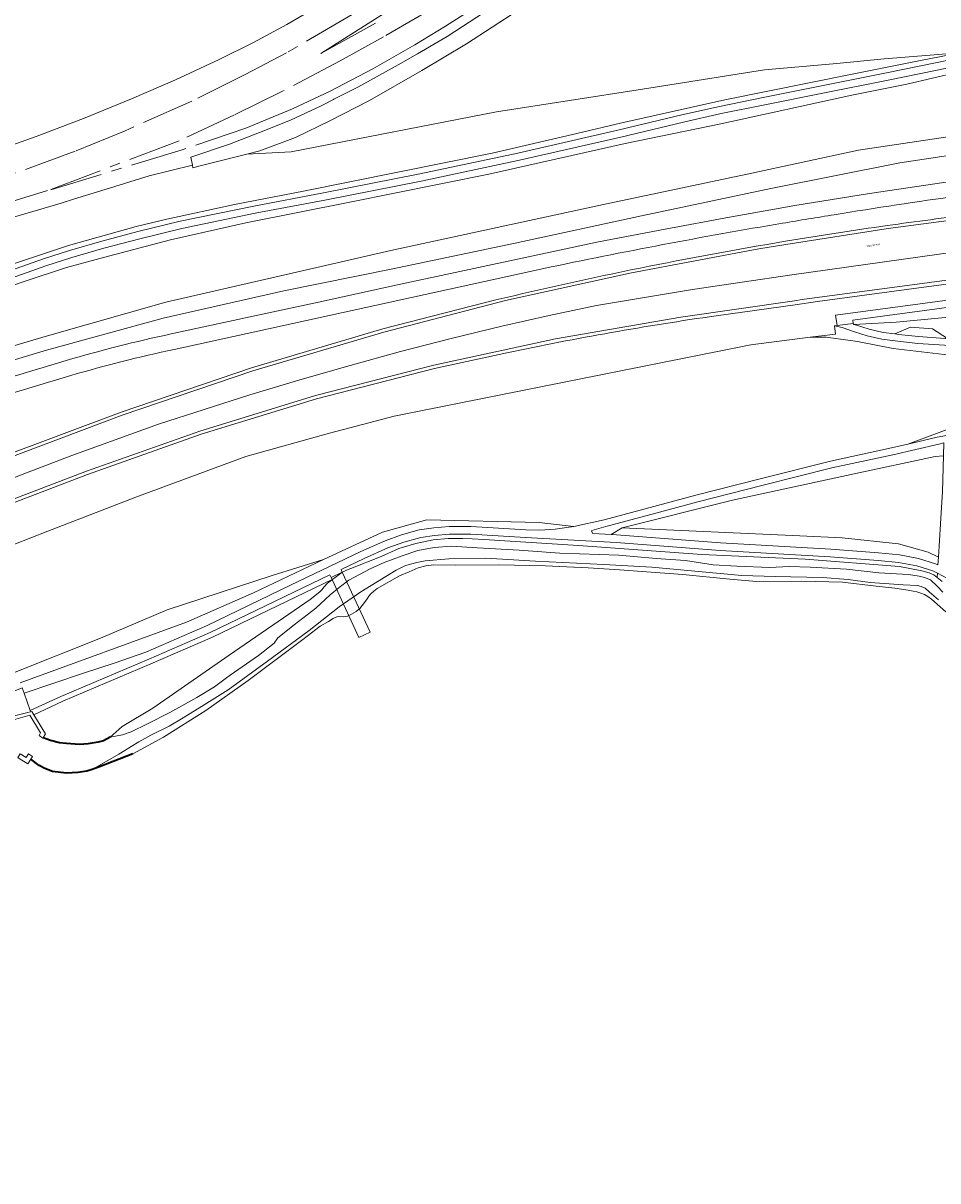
# Model space of a CAD drawing. Header units: metres. Extents: x 197700 to 204338, y 317132 to 325229.
# Tile 468 of 656: x 201950 to 202123, y 318699 to 318918. Entities that reach past the tile are written whole.
import ezdxf
from ezdxf.enums import TextEntityAlignment as Align

# ---------------------------------------------------------------- set-up
doc = ezdxf.new("R2010")
doc.units = ezdxf.units.M
doc.linetypes.add('AM-AS', pattern=[16, 10, -2, 2, -2])
for name, color, linetype, lineweight in [('B-WE-AM-AS_SPOOR-G', 10, 'AM-AS', 18), ('B-WE-GK-KADEMUUR-G', 150, 'Continuous', 35), ('B-WE-GR-BEPLANTING_CULTUUR_BOSPLANTSOEN-GV', 90, 'Continuous', 18), ('B-WE-GR-BOS_LOOF-GV', 40, 'Continuous', 13), ('B-WE-GR-GRAS-GV', 60, 'Continuous', 13), ('B-WE-IE-TERREINAFSCHEIDING_KUNSTMATIG_HEKWERK-G', 20, 'IE-TERREINAFSCHEIDING-KUNSTMATIG', 18), ('B-WE-IE-TERREINAFSCHEIDING_KUNSTMATIG_MUUR-G', 90, 'IE-TERREINAFSCHEIDING-KUNSTMATIG-DICHT', 18), ('B-WE-IE-TERREINAFSCHEIDING_KUNSTMATIG_MUUR-GV', 90, 'Continuous', 18), ('B-WE-KW-KUNSTWERK_DEK-GV', 170, 'Continuous', 18), ('B-WE-OG-TERREIN_CULTUURSCHEIDING-GV', 7, 'Continuous', 18), ('B-WE-OG-TOPOGRAFIE-T18', 10, 'Continuous', 18), ('B-WE-OG-WATER-GV', 130, 'Continuous', 18), ('B-WE-OG-WATER_GREPPEL-GV', 160, 'Continuous', 18), ('B-WE-OG-WATER_SLOOT-GV', 120, 'Continuous', 18), ('B-WE-VH-ONVERHARD-GV', 252, 'Continuous', 18), ('B-WE-VH-VERHARDING_ASFALT-GV', 252, 'Continuous', 18), ('B-WE-VH-VERHARDING_BETON-GV', 252, 'Continuous', 18), ('B-WE-VH-VERHARDING_BETONSTRAATSTEEN-GV', 252, 'Continuous', 18), ('B-WE-VH-VERHARDING_GESLOTEN-GV', 252, 'Continuous', 18), ('B-WE-VH-VERHARDING_HALFVERHARDING-GV', 252, 'Continuous', 18), ('B-WE-VH-VERHARDING_OPEN-GV', 252, 'Continuous', 18)]:
    doc.layers.add(name, color=color, linetype=linetype, lineweight=lineweight)
doc.styles.add('NLCS-ISO-M200-T18', font='NLCS-ISO.ttf', dxfattribs={"height": 0.36})
doc.linetypes.add('IE-TERREINAFSCHEIDING-KUNSTMATIG', pattern='A,4,[82,NLCS.SHX,S=0.75,R=90,X=0,Y=0],4,-2', length=10)
doc.linetypes.add('IE-TERREINAFSCHEIDING-KUNSTMATIG-DICHT', pattern='A,8,-1,[82,NLCS.SHX,S=0.75,R=90,X=0,Y=0],-1', length=10)

msp = doc.modelspace()

# ---------------------------------------------------------------- linework, layer by layer
at = {"layer": 'B-WE-AM-AS_SPOOR-G'}
for points in [[(202116.945, 319002.747), (202098.227, 318981.862), (202091.066, 318974.021), (202082.303, 318964.653), (202074.641, 318956.9), (202065.698, 318948.49), (202058.418, 318942.229), (202054.506, 318939.126), (202047.469, 318933.742), (202038.046, 318927.222), (202027.587, 318920.529), (202018.442, 318915.235), (202010.274, 318910.708), (201999.398, 318904.958), (201990.298, 318900.523), (201979.854, 318895.608)], [(202118.534, 319001.586), (202110.808, 318991.078), (202106.059, 318985.027), (202100.836, 318978.713), (202095.493, 318972.62), (202088.969, 318965.588), (202082.494, 318958.933), (202077.022, 318953.446), (202071.795, 318948.487), (202065.936, 318943.196), (202062.333, 318940.121), (202057.339, 318936.075), (202052.19, 318932.196), (202044.316, 318926.574), (202036.957, 318921.533), (202030.194, 318917.242), (202024.412, 318913.709), (202016.417, 318909.221), (202008.364, 318904.976), (202001.281, 318901.638), (201992.447, 318897.964), (201980.418, 318893.904)], [(202012.565, 318919.462), (202000.113, 318912.216), (201992.339, 318908.118), (201982.234, 318903.111), (201969.599, 318897.478), (201960.177, 318893.619), (201948.514, 318889.372), (201936.195, 318885.443), (201929.505, 318883.515), (201919.986, 318881.089), (201910.728, 318879.025), (201905.021, 318877.873), (201898.698, 318876.717), (201892.948, 318875.796), (201873.476, 318873.25), (201852.194, 318871.51), (201836.271, 318870.663), (201822.665, 318870.063)], [(201979.854, 318895.608), (201954.964, 318886.168)], [(201980.418, 318893.904), (201954.964, 318886.168)], [(201954.964, 318886.168), (201946.529, 318883.585), (201938.904, 318881.433), (201931.776, 318879.546), (201918.57, 318876.492), (201914.043, 318875.526), (201906.168, 318874.026), (201893.447, 318871.905), (201872.508, 318869.157), (201864.131, 318868.325), (201859.851, 318867.984), (201852.407, 318867.535), (201846.574, 318867.355), (201839.545, 318867.344), (201832.089, 318867.614), (201822.665, 318868.234)]]:
    msp.add_lwpolyline(points, dxfattribs=at)
at = {"layer": 'B-WE-GK-KADEMUUR-G'}
for points in [[(201966.793, 318782.848), (201965.525, 318782.168), (201964.547, 318781.904), (201962.605, 318781.574), (201960.96, 318781.475), (201958.522, 318781.641), (201957.181, 318781.753), (201955.51, 318782.196), (201954.109, 318782.727)], [(201963.4, 318776.751), (201962.406, 318776.415), (201960.695, 318776.158), (201958.555, 318776.059), (201955.893, 318776.371), (201954.413, 318776.919), (201953.363, 318777.527), (201951.771, 318778.713)], [(201971.061, 318779.69), (201964.791, 318777.221), (201963.4, 318776.751)]]:
    msp.add_lwpolyline(points, dxfattribs=at)
at = {"layer": 'B-WE-GR-BEPLANTING_CULTUUR_BOSPLANTSOEN-GV'}
for points in [[(202157.471, 318845.283), (202156.858, 318845.965), (202153.296, 318848.81), (202148.927, 318850.82), (202144.402, 318852.113), (202138.607, 318853.155), (202128.762, 318854.664), (202114.828, 318856.334), (202108.095, 318857.683), (202102.124, 318858.497), (202099.148, 318858.44), (202087.892, 318857.053), (202020.509, 318843.506), (202010.92, 318840.996), (202008.242, 318840.295)], [(201948.531, 318794.989), (201964.976, 318801.544), (201977.56, 318806.904), (201997.435, 318813.404), (202007.125, 318816.437), (202018.255, 318821.627), (202026.624, 318823.953), (202047.866, 318823.449), (202054.449, 318822.657), (202060.176, 318823.925), (202067.946, 318826.009), (202077.539, 318828.597), (202089.948, 318831.775), (202102.956, 318835.019), (202114.485, 318837.524), (202117.584, 318838.246), (202134.148, 318844.398)], [(202008.242, 318840.295), (201992.437, 318835.889), (201971.627, 318828.244), (201955.002, 318821.825), (201942.09, 318816.755)]]:
    msp.add_lwpolyline(points, dxfattribs=at)
msp.add_lwpolyline([(202121.423, 318817.852), (202123.374, 318816.857), (202123.779, 318823.159), (202124.147, 318829.286), (202124.342, 318836.034), (202122.77, 318835.943), (202107.451, 318832.627), (202084.424, 318827.681), (202063.605, 318822.41), (202097.185, 318820.91), (202105.193, 318820.517), (202115.854, 318819.395)], close=True, dxfattribs=at)
at = {"layer": 'B-WE-GR-BOS_LOOF-GV'}
for points in [[(201864.664, 318917.914), (201849.433, 318915.562), (201849.789, 318909.808), (201851.56, 318881.189), (201851.857, 318876.381), (201872.154, 318877.896), (201877.364, 318878.467), (201883.439, 318879.306), (201894.233, 318881.011), (201902.978, 318882.6), (201912.265, 318884.547), (201920.718, 318886.577), (201928.831, 318888.756), (201937.05, 318891.165), (201945.276, 318893.781), (201952.768, 318896.395), (201961.721, 318899.806), (201970.839, 318903.516), (201979.13, 318907.117), (201987.405, 318910.963), (201993.754, 318914.139), (202000.168, 318917.598), (202006.538, 318921.276)], [(202037.58, 318919.899), (202030.525, 318915.323), (202024.864, 318912.03), (202021.246, 318909.925), (202013.589, 318905.751), (202009.048, 318903.433), (202009.039, 318903.428), (202009, 318903.407), (202008.997, 318903.406), (202008.987, 318903.401), (202006.699, 318902.233), (202000.905, 318899.505), (201995.042, 318897.167), (201989.353, 318894.933), (201982.052, 318892.491), (201982.331, 318890.993), (201982.425, 318890.487), (201983.781, 318890.837), (201992.606, 318893.086), (202001.028, 318893.52), (202039.806, 318901.056), (202067.406, 318905.365), (202090.464, 318908.991), (202104.139, 318910.226), (202113.126, 318911.074), (202121.829, 318911.809), (202127.827, 318912.307)], [(201934.683, 318867.733), (201958.893, 318875.831), (201971.734, 318879.368), (201977.499, 318880.752), (201990.29, 318883.53), (202003.342, 318886.044), (202039.001, 318893.275), (202055.007, 318896.978), (202063.499, 318899.012), (202082.966, 318903.318), (202107.044, 318908.162), (202119.663, 318910.709), (202127.827, 318912.307), (202121.829, 318911.809), (202113.126, 318911.074), (202104.139, 318910.226), (202090.464, 318908.991), (202067.406, 318905.365), (202039.806, 318901.056), (202001.028, 318893.52), (201992.606, 318893.086), (201983.781, 318890.837), (201982.425, 318890.487), (201982.331, 318890.993), (201974.16, 318888.943), (201965.834, 318886.374), (201959.868, 318884.533), (201957.508, 318883.805), (201945.235, 318880.211)], [(202103.737, 318860.599), (202103.894, 318859.025), (202099.148, 318858.44), (202102.124, 318858.497), (202108.095, 318857.683), (202114.828, 318856.334), (202128.762, 318854.664), (202138.607, 318853.155), (202144.402, 318852.113), (202148.927, 318850.82), (202153.296, 318848.81), (202156.858, 318845.965), (202157.471, 318845.283)], [(202158.813, 318847.769), (202156.506, 318849.417), (202153.986, 318850.805), (202150.619, 318852.34), (202146.942, 318853.474), (202142.732, 318854.461), (202138.234, 318855.258), (202133.803, 318855.964), (202128.986, 318856.68), (202124.522, 318856.947), (202119.487, 318857.29), (202115.679, 318857.706), (202112.678, 318858.08), (202109.912, 318858.722), (202107.476, 318859.478), (202105.155, 318860.329), (202103.737, 318860.599)], [(202151.327, 318842.22), (202151.088, 318842.406), (202147.76, 318843.694), (202143.966, 318844.556), (202140.366, 318844.827), (202137.537, 318844.872), (202134.148, 318844.398), (202117.584, 318838.246)], [(202117.584, 318838.246), (202123.149, 318839.543), (202125.609, 318840.037), (202127.837, 318840.295), (202130.483, 318840.245), (202133.621, 318839.939), (202136.04, 318839.466), (202136.775, 318839.331)], [(201949.792, 318793.095), (201981.204, 318804.575), (201993.876, 318810.14), (202004.493, 318815.209), (202007.125, 318816.437), (201997.435, 318813.404), (201977.56, 318806.904), (201964.976, 318801.544), (201948.531, 318794.989)]]:
    msp.add_lwpolyline(points, dxfattribs=at)
msp.add_lwpolyline([(202061.509, 318821.158), (202063.605, 318822.41), (202084.424, 318827.681), (202107.451, 318832.627), (202122.77, 318835.943), (202124.342, 318836.034), (202124.412, 318838.47), (202123.424, 318838.272), (202114.77, 318836.255), (202103.251, 318833.752), (202090.267, 318830.515), (202077.87, 318827.339), (202068.283, 318824.753), (202060.515, 318822.67), (202057.866, 318821.948), (202057.792, 318821.769), (202058.049, 318821.348)], close=True, dxfattribs=at)
at = {"layer": 'B-WE-GR-GRAS-GV'}
msp.add_lwpolyline([(202023.099, 318922.621), (202006.615, 318912.11), (202016.963, 318917.845)], dxfattribs=at)
at = {"layer": 'B-WE-IE-TERREINAFSCHEIDING_KUNSTMATIG_HEKWERK-G'}
for points in [[(201992.606, 318893.086), (201995.093, 318893.72), (202001.808, 318896.245), (202008.297, 318899.385), (202015.833, 318903.223), (202025.707, 318908.853), (202034.131, 318913.919), (202043.888, 318920.208), (202052.94, 318926.659), (202062.645, 318934.124), (202069.99, 318940.083), (202076.94, 318947.084), (202086.68, 318956.297), (202100.496, 318969.383), (202121.37, 318994.285), (202132.657, 319011.12), (202141.987, 319007.455), (202143.573, 319005.753), (202144.384, 319004.921)], [(201982.425, 318890.487), (201983.781, 318890.837), (201992.606, 318893.086)]]:
    msp.add_lwpolyline(points, dxfattribs=at)
at = {"layer": 'B-WE-IE-TERREINAFSCHEIDING_KUNSTMATIG_MUUR-G'}
for points in [[(202008.987, 318903.401), (202006.699, 318902.233), (202000.905, 318899.505), (201995.042, 318897.167), (201989.353, 318894.933), (201982.052, 318892.491)], [(202009.039, 318903.428), (202008.987, 318903.401)]]:
    msp.add_lwpolyline(points, dxfattribs=at)
at = {"layer": 'B-WE-IE-TERREINAFSCHEIDING_KUNSTMATIG_MUUR-GV'}
for points in [[(201946.575, 318780.933), (201946.75, 318780.823), (201946.985, 318780.674), (201947.46, 318781.416), (201945.955, 318782.543), (201947.211, 318785.774), (201951.577, 318786.995), (201953.639, 318783.682), (201953.35, 318783.142), (201954.059, 318782.639), (201954.109, 318782.727), (201954.534, 318783.474), (201952.334, 318787.108), (201951.97, 318787.709), (201951.72, 318787.645), (201946.714, 318786.357), (201945.098, 318781.866), (201946.056, 318781.261), (201946.412, 318781.036)], [(201949.323, 318779.005), (201949.776, 318778.717), (201950.114, 318778.502), (201951.203, 318777.808), (201951.771, 318778.713), (201952.09, 318779.221), (201951.366, 318779.677), (201950.936, 318778.993), (201949.783, 318779.727)]]:
    msp.add_lwpolyline(points, close=True, dxfattribs=at)
at = {"layer": 'B-WE-KW-KUNSTWERK_DEK-GV'}
msp.add_lwpolyline([(202015.91, 318802.692), (202010.67, 318814.051), (202008.561, 318813.032), (202008.734, 318812.658), (202013.784, 318801.711)], close=True, dxfattribs=at)
at = {"layer": 'B-WE-OG-TERREIN_CULTUURSCHEIDING-GV'}
for points in [[(202127.827, 318912.307), (202119.663, 318910.709), (202107.044, 318908.162), (202082.966, 318903.318), (202063.499, 318899.012), (202055.007, 318896.978), (202039.001, 318893.275), (202003.342, 318886.044), (201990.29, 318883.53), (201977.499, 318880.752), (201971.734, 318879.368), (201958.893, 318875.831), (201934.683, 318867.733)], [(201935.911, 318864.022), (201950.691, 318869.031), (201958.537, 318871.627), (201966.492, 318873.814), (201978.171, 318876.897), (201992.459, 318880.106), (202012.126, 318884.003), (202038.357, 318889.262), (202064.142, 318895.065), (202082.222, 318898.819), (202107.017, 318904.214), (202117.376, 318906.287), (202131.931, 318909.709)], [(202131.931, 318909.709), (202117.376, 318906.287), (202107.017, 318904.214), (202082.222, 318898.819), (202064.142, 318895.065), (202038.357, 318889.262), (202012.126, 318884.003), (201992.459, 318880.106), (201978.171, 318876.897), (201966.492, 318873.814), (201958.537, 318871.627), (201950.691, 318869.031), (201935.911, 318864.022)], [(201946.897, 318870.719), (201954.164, 318873.261), (201959.124, 318874.858), (201965.198, 318876.624), (201972.039, 318878.416), (201980.018, 318880.398), (201993.936, 318883.26), (202007.095, 318885.731), (202025.309, 318889.343), (202043.859, 318893.285), (202063, 318897.636), (202074.883, 318900.49), (202081.983, 318902.092), (202090.267, 318903.792), (202101.254, 318905.993), (202113.267, 318908.378), (202122.824, 318910.315), (202126.779, 318911.126)], [(202127.06, 318909.755), (202123.103, 318908.943), (202113.542, 318907.006), (202101.528, 318904.62), (202090.545, 318902.42), (202082.277, 318900.723), (202075.201, 318899.126), (202063.319, 318896.273), (202044.159, 318891.918), (202025.59, 318887.972), (202007.36, 318884.356), (201994.206, 318881.886), (201980.328, 318879.033), (201972.385, 318877.059), (201965.571, 318875.274), (201959.534, 318873.519), (201954.61, 318871.934), (201947.347, 318869.394)], [(201932.667, 318852.147), (201954.928, 318858.712), (201977.296, 318865.067), (202019.835, 318874.828), (202060.075, 318883.551), (202087.213, 318889.294), (202108.272, 318893.819), (202127.662, 318896.727)], [(201950.165, 318792.167), (201950.509, 318791.167), (201961.771, 318794.949), (201967.556, 318796.813), (201973.509, 318798.943), (201985.118, 318803.963), (202000.9, 318811.6), (202014.207, 318817.931), (202018.753, 318819.985), (202021.86, 318821.093), (202025.186, 318822.04), (202027.948, 318822.442), (202030.901, 318822.674), (202035.015, 318822.702), (202045.372, 318822.047), (202047.957, 318821.969), (202050.889, 318822.19), (202054.449, 318822.657), (202047.866, 318823.449), (202026.624, 318823.953), (202018.255, 318821.627), (202007.125, 318816.437), (202004.493, 318815.209), (201993.876, 318810.14), (201981.204, 318804.575), (201949.792, 318793.095)], [(202125.067, 318812.874), (202123.181, 318813.842), (202123.128, 318813.025), (202124.091, 318812.298)]]:
    msp.add_lwpolyline(points, dxfattribs=at)
for points in [[(202166.441, 318864.741), (202167.202, 318866.13), (202167.652, 318866.954), (202168.275, 318867.552), (202166.999, 318869.754), (202107.162, 318861.676), (202107.236, 318861.027), (202107.399, 318860.891), (202115.363, 318861.29), (202124.004, 318862.128), (202139.919, 318863.773), (202154.873, 318864.449)], [(202107.399, 318860.891), (202107.892, 318860.71), (202110.252, 318859.978), (202112.906, 318859.362), (202115.123, 318859.086), (202118.104, 318860.372), (202122.263, 318860.018), (202125.105, 318858.214), (202129.121, 318857.974), (202134.001, 318857.249), (202138.45, 318856.54), (202142.994, 318855.735), (202147.282, 318854.729), (202151.082, 318853.558), (202154.571, 318851.968), (202157.199, 318850.519), (202158.741, 318849.418), (202159.313, 318850.466), (202166.441, 318864.741), (202154.873, 318864.449), (202139.919, 318863.773), (202124.004, 318862.128), (202115.363, 318861.29)], [(202061.509, 318821.158), (202062.528, 318821.102), (202082.179, 318819.579), (202103.022, 318818.385), (202112.071, 318817.694), (202116.038, 318817.331), (202119.634, 318816.633), (202122.847, 318815.644), (202123.282, 318815.421), (202123.374, 318816.857), (202121.423, 318817.852), (202115.854, 318819.395), (202105.193, 318820.517), (202097.185, 318820.91), (202063.605, 318822.41)], [(201960.96, 318781.475), (201962.605, 318781.574), (201964.547, 318781.904), (201965.525, 318782.168), (201966.793, 318782.848), (201969.057, 318784.877), (201974.831, 318788.353), (201989.284, 318798.379), (202004.59, 318808.9), (202006.414, 318810.323), (202006.803, 318810.692), (202007.251, 318811.284), (202007.882, 318811.984), (202008.641, 318812.559), (202009.575, 318813.235), (202010.602, 318813.972), (202011.498, 318814.447), (202012.26, 318814.761), (202018.006, 318817.025), (202021.38, 318818.527), (202024.574, 318819.455), (202027.839, 318820.142), (202030.712, 318820.38), (202033.441, 318820.391), (202035.196, 318820.349), (202037.431, 318820.235), (202055.322, 318819.062), (202078.66, 318817.395), (202098.161, 318816.49), (202116.018, 318815.14), (202120.224, 318814.276), (202121.609, 318813.91), (202122.48, 318813.514), (202123.128, 318813.025), (202123.181, 318813.842), (202122.298, 318814.295), (202119.281, 318815.225), (202115.833, 318815.894), (202111.949, 318816.249), (202102.925, 318816.938), (202082.081, 318818.132), (202062.432, 318819.655), (202045.286, 318820.599), (202034.974, 318821.252), (202030.963, 318821.224), (202028.11, 318821), (202025.49, 318820.619), (202022.302, 318819.711), (202019.296, 318818.639), (202014.818, 318816.615), (202010.446, 318814.535), (202010.67, 318814.051), (202008.561, 318813.032), (202008.734, 318812.658), (202001.96, 318809.391), (201986.138, 318801.735), (201974.478, 318796.693), (201957.867, 318789.64), (201952.334, 318787.108), (201954.534, 318783.474), (201954.109, 318782.727), (201955.51, 318782.196), (201957.181, 318781.753), (201958.522, 318781.641)], [(201951.636, 318787.889), (201951.72, 318787.645), (201951.97, 318787.709), (201952.334, 318787.108), (201957.867, 318789.64), (201974.478, 318796.693), (201986.138, 318801.735), (202001.96, 318809.391), (202008.734, 318812.658), (202008.561, 318813.032), (202008.331, 318813.529), (202001.527, 318810.293), (201985.722, 318802.644), (201974.084, 318797.612), (201957.464, 318790.555)]]:
    msp.add_lwpolyline(points, close=True, dxfattribs=at)
at = {"layer": 'B-WE-OG-WATER-GV'}
for points in [[(202124.18, 318810.269), (202123.103, 318811.396), (202121.852, 318812.57), (202120.74, 318813.034), (202119.707, 318813.265), (202117.686, 318813.613), (202112.094, 318813.935), (202106.004, 318814.622), (202099.113, 318814.998), (202095.151, 318815.115), (202091.518, 318814.928), (202085.25, 318815.206), (202080.781, 318815.456), (202075.545, 318816.241), (202070.016, 318816.625), (202062.947, 318817.25), (202051.8, 318817.645), (202044.089, 318818.225), (202036.245, 318818.664), (202031.241, 318818.941), (202028.018, 318818.719), (202024.964, 318818.141), (202021.99, 318817.153), (202018.58, 318815.89), (202015.953, 318814.653), (202011.937, 318812.535), (202010.049, 318811.164), (202008.348, 318809.767), (202005.641, 318807.257), (202001.598, 318804.079), (201998.473, 318801.612), (201997.815, 318800.618), (201994.836, 318798.311), (201989.442, 318794.594), (201988.811, 318794.067), (201986.481, 318792.361), (201983.176, 318790.36), (201978.04, 318787.498), (201973.854, 318785.389), (201970.764, 318783.854), (201969.113, 318783.267), (201966.793, 318782.848), (201965.525, 318782.168), (201964.547, 318781.904), (201962.605, 318781.574), (201960.96, 318781.475), (201958.522, 318781.641), (201957.181, 318781.753), (201955.51, 318782.196), (201954.109, 318782.727), (201954.059, 318782.639), (201953.35, 318783.142), (201953.639, 318783.682), (201951.577, 318786.995), (201947.211, 318785.774)], [(201949.783, 318779.727), (201950.936, 318778.993), (201951.366, 318779.677), (201952.09, 318779.221), (201951.771, 318778.713), (201953.363, 318777.527), (201954.413, 318776.919), (201955.893, 318776.371), (201958.555, 318776.059), (201960.695, 318776.158), (201962.406, 318776.415), (201963.4, 318776.751), (201968.399, 318779.628), (201969.535, 318780.354), (201970.73, 318781.112), (201972.228, 318781.952), (201974.498, 318783.225), (201977.927, 318784.92), (201980.57, 318786.504), (201984.582, 318788.957), (201989.069, 318791.811), (201996.558, 318797.213), (202004.386, 318803.026), (202010.094, 318807.494), (202014.173, 318810.333), (202020.861, 318814.436), (202022.641, 318815.281), (202024.778, 318815.869), (202026.355, 318816.215), (202030.842, 318816.588), (202037.831, 318816.711), (202047.18, 318816.13), (202060.117, 318815.477), (202069.172, 318814.976), (202078.734, 318814.11), (202086.222, 318813.423), (202092.517, 318813.243), (202101.483, 318813.045), (202106.335, 318812.67), (202110.466, 318812.073), (202116.681, 318811.653), (202119.397, 318811.527), (202120.1, 318811.331), (202120.866, 318811.046), (202121.613, 318810.351), (202123.376, 318808.793)]]:
    msp.add_lwpolyline(points, dxfattribs=at)
at = {"layer": 'B-WE-OG-WATER_GREPPEL-GV'}
for points in [[(202127.662, 318896.727), (202108.272, 318893.819), (202087.213, 318889.294), (202060.075, 318883.551), (202019.835, 318874.828), (201977.296, 318865.067), (201954.928, 318858.712), (201932.667, 318852.147)], [(201931.903, 318849.153), (201954.726, 318855.996), (201976.795, 318862.072), (201999.644, 318867.203), (202019.932, 318871.308), (202043.379, 318876.21), (202067.219, 318881.38), (202091.668, 318886.578), (202116.073, 318891.453), (202140.361, 318895.076)]]:
    msp.add_lwpolyline(points, dxfattribs=at)
at = {"layer": 'B-WE-OG-WATER_SLOOT-GV'}
for points in [[(202124.091, 318812.298), (202123.128, 318813.025), (202122.48, 318813.514), (202121.609, 318813.91), (202120.224, 318814.276), (202116.018, 318815.14), (202098.161, 318816.49), (202078.66, 318817.395), (202055.322, 318819.062), (202037.431, 318820.235), (202035.196, 318820.349), (202033.441, 318820.391), (202030.712, 318820.38), (202027.839, 318820.142), (202024.574, 318819.455), (202021.38, 318818.527), (202018.006, 318817.025), (202012.26, 318814.761), (202011.498, 318814.447), (202010.602, 318813.972), (202009.575, 318813.235), (202008.641, 318812.559), (202007.882, 318811.984), (202007.251, 318811.284), (202006.803, 318810.692), (202006.414, 318810.323), (202004.59, 318808.9), (201989.284, 318798.379), (201974.831, 318788.353), (201969.057, 318784.877), (201966.793, 318782.848), (201969.113, 318783.267), (201970.764, 318783.854), (201973.854, 318785.389), (201978.04, 318787.498), (201983.176, 318790.36), (201986.481, 318792.361), (201988.811, 318794.067), (201989.442, 318794.594), (201994.836, 318798.311), (201997.815, 318800.618), (201998.473, 318801.612), (202001.598, 318804.079), (202005.641, 318807.257), (202008.348, 318809.767), (202010.049, 318811.164), (202011.937, 318812.535), (202015.953, 318814.653), (202018.58, 318815.89), (202021.99, 318817.153), (202024.964, 318818.141), (202028.018, 318818.719), (202031.241, 318818.941), (202036.245, 318818.664), (202044.089, 318818.225), (202051.8, 318817.645), (202062.947, 318817.25), (202070.016, 318816.625), (202075.545, 318816.241), (202080.781, 318815.456), (202085.25, 318815.206), (202091.518, 318814.928), (202095.151, 318815.115), (202099.113, 318814.998), (202106.004, 318814.622), (202112.094, 318813.935), (202117.686, 318813.613), (202119.707, 318813.265), (202120.74, 318813.034), (202121.852, 318812.57), (202123.103, 318811.396), (202124.18, 318810.269)], [(202123.376, 318808.793), (202121.613, 318810.351), (202120.866, 318811.046), (202120.1, 318811.331), (202119.397, 318811.527), (202116.681, 318811.653), (202110.466, 318812.073), (202106.335, 318812.67), (202101.483, 318813.045), (202092.517, 318813.243), (202086.222, 318813.423), (202078.734, 318814.11), (202069.172, 318814.976), (202060.117, 318815.477), (202047.18, 318816.13), (202037.831, 318816.711), (202030.842, 318816.588), (202026.355, 318816.215), (202024.778, 318815.869), (202022.641, 318815.281), (202020.861, 318814.436), (202014.173, 318810.333), (202010.094, 318807.494), (202004.386, 318803.026), (201996.558, 318797.213), (201989.069, 318791.811), (201984.582, 318788.957), (201980.57, 318786.504), (201977.927, 318784.92), (201974.498, 318783.225), (201972.228, 318781.952), (201970.73, 318781.112), (201969.535, 318780.354), (201968.399, 318779.628), (201963.4, 318776.751), (201964.791, 318777.221), (201971.061, 318779.69), (201976.893, 318782.881), (201984.896, 318787.865), (201992.9, 318793.558), (202003.21, 318801.348), (202006.516, 318803.812), (202008.095, 318804.74), (202008.945, 318805.267), (202009.644, 318805.593), (202010.184, 318805.649), (202010.917, 318805.621), (202011.625, 318805.753), (202012.437, 318806.116), (202013.287, 318806.6), (202013.991, 318807.187), (202014.898, 318808.324), (202015.354, 318808.997), (202015.707, 318809.48), (202016.071, 318809.926), (202016.608, 318810.437), (202017.234, 318810.937), (202021.458, 318813.33), (202023.307, 318814.117), (202024.984, 318814.884), (202026.473, 318815.272), (202027.97, 318815.442), (202032.141, 318815.347), (202040.254, 318815.411), (202049.087, 318815.238), (202057.182, 318814.857), (202063.077, 318814.477), (202075.047, 318813.602), (202083.957, 318812.718), (202088.999, 318812.262), (202097.52, 318812.373), (202105.225, 318812.163), (202111.575, 318811.413), (202115.152, 318811.005), (202117.649, 318810.639), (202118.582, 318810.462), (202119.305, 318810.311), (202120.042, 318810.09), (202120.716, 318809.82), (202121.359, 318809.47), (202122.066, 318808.968), (202124.796, 318806.557)]]:
    msp.add_lwpolyline(points, dxfattribs=at)
at = {"layer": 'B-WE-VH-ONVERHARD-GV'}
for points in [[(202126.779, 318911.126), (202122.824, 318910.315), (202113.267, 318908.378), (202101.254, 318905.993), (202090.267, 318903.792), (202081.983, 318902.092), (202074.883, 318900.49), (202063, 318897.636), (202043.859, 318893.285), (202025.309, 318889.343), (202007.095, 318885.731), (201993.936, 318883.26), (201980.018, 318880.398), (201972.039, 318878.416), (201965.198, 318876.624), (201959.124, 318874.858), (201954.164, 318873.261), (201946.897, 318870.719)], [(201947.347, 318869.394), (201954.61, 318871.934), (201959.534, 318873.519), (201965.571, 318875.274), (201972.385, 318877.059), (201980.328, 318879.033), (201994.206, 318881.886), (202007.36, 318884.356), (202025.59, 318887.972), (202044.159, 318891.918), (202063.319, 318896.273), (202075.201, 318899.126), (202082.277, 318900.723), (202090.545, 318902.42), (202101.528, 318904.62), (202113.542, 318907.006), (202123.103, 318908.943), (202127.06, 318909.755)], [(201978.308, 318859.078), (202000, 318863.765), (202005.619, 318864.967), (202021.111, 318868.379), (202059.114, 318876.508), (202071.703, 318878.891), (202083.889, 318881.177), (202093.461, 318882.886), (202095.844, 318883.312), (202110.32, 318885.63), (202126.112, 318887.939), (202138.084, 318889.466), (202150.431, 318890.991), (202150.548, 318891.006), (202153.653, 318891.263), (202152.872, 318900.69)], [(202140.361, 318895.076), (202116.073, 318891.453), (202091.668, 318886.578), (202067.219, 318881.38), (202043.379, 318876.21), (202019.932, 318871.308), (201999.644, 318867.203), (201976.795, 318862.072), (201954.726, 318855.996), (201931.903, 318849.153)], [(202165.194, 318873.876), (202119.658, 318867.784), (202100.491, 318865.19), (202096.31, 318864.607), (202081.335, 318862.518)], [(201942.09, 318816.755), (201955.002, 318821.825), (201971.627, 318828.244), (201992.437, 318835.889), (202008.242, 318840.295), (202010.92, 318840.996), (202020.509, 318843.506), (202087.892, 318857.053), (202099.148, 318858.44), (202103.894, 318859.025), (202103.737, 318860.599), (202104.238, 318860.668), (202103.931, 318862.635), (202111.93, 318863.715), (202119.934, 318864.766), (202166.32, 318871.013)], [(202048.781, 318871.447), (201978.861, 318856.161)], [(201702.194, 318720.895), (201691.829, 318715.348), (201691.843, 318715.324), (201694.083, 318711.344), (201736.508, 318735.646), (201743.407, 318739.5), (201750.809, 318743.711), (201761.969, 318750.121), (201770.539, 318754.957), (201779.117, 318759.778), (201798.099, 318769.815), (201817.594, 318779.573), (201839.121, 318789.928), (201861.215, 318800.182), (201883.279, 318809.986), (201904.917, 318819.184), (201907.7, 318820.331), (201922.828, 318826.566), (201945.738, 318835.646), (201968.854, 318844.311), (201993.535, 318852.704), (202018.344, 318860.046), (202039.676, 318865.498)], [(202041.797, 318855.533), (202028.115, 318852.54), (202005.807, 318846.796), (201983.972, 318840.109), (201962.525, 318832.537), (201941.036, 318824.316), (201918.596, 318815.242), (201910.481, 318811.846), (201896.553, 318806.017), (201874.608, 318796.448), (201852.745, 318786.496), (201831.342, 318776.403), (201809.608, 318765.719), (201787.751, 318754.325), (201766.535, 318742.442), (201745.276, 318729.739), (201724.636, 318716.788), (201704.021, 318703.399), (201699.161, 318700.164)]]:
    msp.add_lwpolyline(points, dxfattribs=at)
for points in [[(202150.843, 318887.997, 0.0157158), (202103.688, 318881.608)], [(202103.688, 318881.608, 0.0023398), (202093.909, 318880.013)], [(202113.709, 318879.579, -0.0056271), (202130.038, 318881.691)], [(202093.909, 318880.013, 0.01064), (202048.781, 318871.447)], [(202094.441, 318876.598, -0.0059701), (202113.709, 318879.579)], [(202039.676, 318865.498, -0.0172361), (202094.441, 318876.598)], [(202081.335, 318862.518, 0.0157567), (202041.797, 318855.533)], [(201958.499, 318854.053, -0.0198311), (201978.308, 318859.078)], [(201978.861, 318856.161, 0.0182062), (201959.361, 318851.222)], [(201911.69, 318839.336, -0.0077091), (201958.499, 318854.053)], [(201959.361, 318851.222, 0.0076405), (201912.651, 318836.517)]]:
    msp.add_lwpolyline(points, format="xyb", dxfattribs=at)
at = {"layer": 'B-WE-VH-VERHARDING_ASFALT-GV'}
for points in [[(202141.507, 318882.639), (202113.854, 318878.988), (202094.537, 318875.98), (202089.406, 318875.181), (202065.36, 318870.61), (202041.525, 318865.386), (202018.529, 318859.423), (201993.732, 318852.085), (201969.073, 318843.699), (201945.972, 318835.039)], [(202158.099, 318879.01), (202095.685, 318870.252), (202076.875, 318867.499), (202058.758, 318864.48), (202049.778, 318862.571), (202040.821, 318860.56), (202031.232, 318858.208), (202021.674, 318855.731), (202012.15, 318853.128), (202002.661, 318850.402), (201993.208, 318847.551), (201975.94, 318841.997), (201959.535, 318836.071), (201950.959, 318832.855), (201931.108, 318825.07)], [(201931.108, 318825.07), (201950.959, 318832.855), (201959.535, 318836.071), (201975.94, 318841.997), (201993.208, 318847.551), (202002.661, 318850.402), (202012.15, 318853.128), (202021.674, 318855.731), (202031.232, 318858.208), (202040.821, 318860.56), (202049.778, 318862.571), (202058.758, 318864.48), (202076.875, 318867.499), (202095.685, 318870.252), (202158.099, 318879.01)], [(201750.805, 318733.793), (201751.265, 318734.075), (201766.209, 318743.005), (201787.442, 318754.897), (201809.314, 318766.299), (201831.06, 318776.989), (201852.472, 318787.085), (201874.343, 318797.042), (201896.297, 318806.615), (201910.278, 318812.466), (201918.349, 318815.843), (201940.798, 318824.921), (201962.3, 318833.147), (201983.768, 318840.727), (202005.631, 318847.422), (202027.978, 318853.176), (202050.972, 318858.156), (202074.65, 318862.249), (202096.191, 318865.368), (202097.628, 318865.576), (202121.696, 318868.828), (202165.042, 318874.61)], [(201946.056, 318781.261), (201945.098, 318781.866), (201946.714, 318786.357), (201951.72, 318787.645), (201951.636, 318787.889), (201950.509, 318791.167), (201950.165, 318792.167), (201918.864, 318779.589), (201922.418, 318771.054)]]:
    msp.add_lwpolyline(points, dxfattribs=at)
at = {"layer": 'B-WE-VH-VERHARDING_BETON-GV'}
for points in [[(202150.843, 318887.997), (202150.431, 318890.991), (202138.084, 318889.466), (202126.112, 318887.939), (202110.32, 318885.63), (202095.844, 318883.312), (202093.461, 318882.886), (202083.889, 318881.177), (202071.703, 318878.891), (202059.114, 318876.508), (202021.111, 318868.379), (202005.619, 318864.967), (202000, 318863.765), (201978.308, 318859.078)], [(201978.861, 318856.161), (202048.781, 318871.447)]]:
    msp.add_lwpolyline(points, dxfattribs=at)
for points in [[(202103.688, 318881.608, -0.0157158), (202150.843, 318887.997)], [(202093.909, 318880.013, -0.0023398), (202103.688, 318881.608)], [(202048.781, 318871.447, -0.01064), (202093.909, 318880.013)], [(201978.308, 318859.078, 0.0198311), (201958.499, 318854.053)], [(201959.361, 318851.222, -0.0182062), (201978.861, 318856.161)], [(201958.499, 318854.053, 0.0077091), (201911.69, 318839.336)], [(201912.651, 318836.517, -0.0076405), (201959.361, 318851.222)]]:
    msp.add_lwpolyline(points, format="xyb", dxfattribs=at)
at = {"layer": 'B-WE-VH-VERHARDING_BETONSTRAATSTEEN-GV'}
for points in [[(201945.972, 318835.039), (201969.073, 318843.699), (201993.732, 318852.085), (202018.529, 318859.423), (202041.525, 318865.386), (202065.36, 318870.61), (202089.406, 318875.181), (202094.537, 318875.98), (202113.854, 318878.988), (202141.507, 318882.639)], [(202165.042, 318874.61), (202121.696, 318868.828), (202097.628, 318865.576), (202096.191, 318865.368), (202074.65, 318862.249), (202050.972, 318858.156), (202027.978, 318853.176), (202005.631, 318847.422), (201983.768, 318840.727), (201962.3, 318833.147), (201940.798, 318824.921), (201918.349, 318815.843), (201910.278, 318812.466), (201896.297, 318806.615), (201874.343, 318797.042), (201852.472, 318787.085), (201831.06, 318776.989), (201809.314, 318766.299), (201787.442, 318754.897), (201766.209, 318743.005), (201751.265, 318734.075), (201750.805, 318733.793)], [(202081.335, 318862.518), (202096.31, 318864.607), (202100.491, 318865.19), (202119.658, 318867.784), (202165.194, 318873.876)], [(202039.676, 318865.498), (202018.344, 318860.046), (201993.535, 318852.704), (201968.854, 318844.311), (201945.738, 318835.646)], [(201697.385, 318698.982), (201699.161, 318700.164), (201704.021, 318703.399), (201724.636, 318716.788), (201745.276, 318729.739), (201766.535, 318742.442), (201787.751, 318754.325), (201809.608, 318765.719), (201831.342, 318776.403), (201852.745, 318786.496), (201874.608, 318796.448), (201896.553, 318806.017), (201910.481, 318811.846), (201918.596, 318815.242), (201941.036, 318824.316), (201962.525, 318832.537), (201983.972, 318840.109), (202005.807, 318846.796), (202028.115, 318852.54), (202041.797, 318855.533)]]:
    msp.add_lwpolyline(points, dxfattribs=at)
for points in [[(202130.038, 318881.691, 0.0056271), (202113.709, 318879.579)], [(202113.709, 318879.579, 0.0059701), (202094.441, 318876.598)], [(202094.441, 318876.598, 0.0172361), (202039.676, 318865.498)], [(202041.797, 318855.533, -0.0157567), (202081.335, 318862.518)]]:
    msp.add_lwpolyline(points, format="xyb", dxfattribs=at)
at = {"layer": 'B-WE-VH-VERHARDING_GESLOTEN-GV'}
for points in [[(202104.238, 318860.668), (202107.236, 318861.027), (202107.162, 318861.676), (202166.999, 318869.754), (202166.32, 318871.013), (202119.934, 318864.766), (202111.93, 318863.715), (202103.931, 318862.635)], [(202125.105, 318858.214), (202122.263, 318860.018), (202118.104, 318860.372), (202115.123, 318859.086), (202115.83, 318858.998), (202119.602, 318858.585), (202124.605, 318858.244)]]:
    msp.add_lwpolyline(points, close=True, dxfattribs=at)
for points in [[(202124.605, 318858.244), (202119.602, 318858.585), (202115.83, 318858.998), (202115.123, 318859.086), (202112.906, 318859.362), (202110.252, 318859.978), (202107.892, 318860.71), (202107.399, 318860.891), (202107.236, 318861.027), (202104.238, 318860.668), (202103.737, 318860.599), (202105.155, 318860.329), (202107.476, 318859.478), (202109.912, 318858.722), (202112.678, 318858.08), (202115.679, 318857.706), (202119.487, 318857.29), (202124.522, 318856.947)], [(202125.609, 318840.037), (202123.149, 318839.543), (202117.584, 318838.246), (202114.485, 318837.524), (202102.956, 318835.019), (202089.948, 318831.775), (202077.539, 318828.597), (202067.946, 318826.009), (202060.176, 318823.925), (202054.449, 318822.657), (202050.889, 318822.19), (202047.957, 318821.969), (202045.372, 318822.047), (202035.015, 318822.702), (202030.901, 318822.674), (202027.948, 318822.442), (202025.186, 318822.04), (202021.86, 318821.093), (202018.753, 318819.985), (202014.207, 318817.931), (202000.9, 318811.6), (201985.118, 318803.963), (201973.509, 318798.943), (201967.556, 318796.813), (201961.771, 318794.949), (201950.509, 318791.167), (201951.636, 318787.889), (201957.464, 318790.555), (201974.084, 318797.612), (201985.722, 318802.644), (202001.527, 318810.293), (202008.331, 318813.529), (202008.561, 318813.032), (202010.67, 318814.051), (202010.446, 318814.535), (202014.818, 318816.615), (202019.296, 318818.639), (202022.302, 318819.711), (202025.49, 318820.619), (202028.11, 318821), (202030.963, 318821.224), (202034.974, 318821.252), (202045.286, 318820.599), (202062.432, 318819.655), (202082.081, 318818.132), (202102.925, 318816.938), (202111.949, 318816.249), (202115.833, 318815.894), (202119.281, 318815.225), (202122.298, 318814.295), (202123.181, 318813.842), (202125.067, 318812.874)], [(202123.282, 318815.421), (202122.847, 318815.644), (202119.634, 318816.633), (202116.038, 318817.331), (202112.071, 318817.694), (202103.022, 318818.385), (202082.179, 318819.579), (202062.528, 318821.102), (202061.509, 318821.158), (202058.049, 318821.348), (202057.792, 318821.769), (202057.866, 318821.948), (202060.515, 318822.67), (202068.283, 318824.753), (202077.87, 318827.339), (202090.267, 318830.515), (202103.251, 318833.752), (202114.77, 318836.255), (202123.424, 318838.272)]]:
    msp.add_lwpolyline(points, dxfattribs=at)
at = {"layer": 'B-WE-VH-VERHARDING_HALFVERHARDING-GV'}
for points in [[(202016.963, 318917.845), (202006.615, 318912.11), (202023.099, 318922.621)], [(201945.235, 318880.211), (201957.508, 318883.805), (201959.868, 318884.533), (201965.834, 318886.374), (201974.16, 318888.943), (201982.331, 318890.993), (201982.052, 318892.491), (201989.353, 318894.933), (201995.042, 318897.167), (202000.905, 318899.505), (202006.699, 318902.233), (202008.987, 318903.401), (202008.997, 318903.406), (202009, 318903.407), (202009.039, 318903.428), (202009.048, 318903.433), (202013.589, 318905.751), (202021.246, 318909.925), (202024.864, 318912.03), (202030.525, 318915.323), (202037.58, 318919.899)], [(202006.538, 318921.276), (202000.168, 318917.598), (201993.754, 318914.139), (201987.405, 318910.963), (201979.13, 318907.117), (201970.839, 318903.516), (201961.721, 318899.806), (201952.768, 318896.395), (201945.276, 318893.781)]]:
    msp.add_lwpolyline(points, dxfattribs=at)
at = {"layer": 'B-WE-VH-VERHARDING_OPEN-GV'}
msp.add_lwpolyline([(202013.784, 318801.711), (202015.91, 318802.692), (202010.67, 318814.051), (202008.561, 318813.032), (202008.734, 318812.658)], close=True, dxfattribs=at)

# ---------------------------------------------------------------- texts
at = {"layer": 'B-WE-OG-TOPOGRAFIE-T18', "style": 'NLCS-ISO-M200-T18'}
msp.add_text('Hamstraat', height=0.36, rotation=8.8, dxfattribs=at).set_placement((202111.045, 318875.892), align=Align.MIDDLE)

doc.saveas('drawing.dxf')
